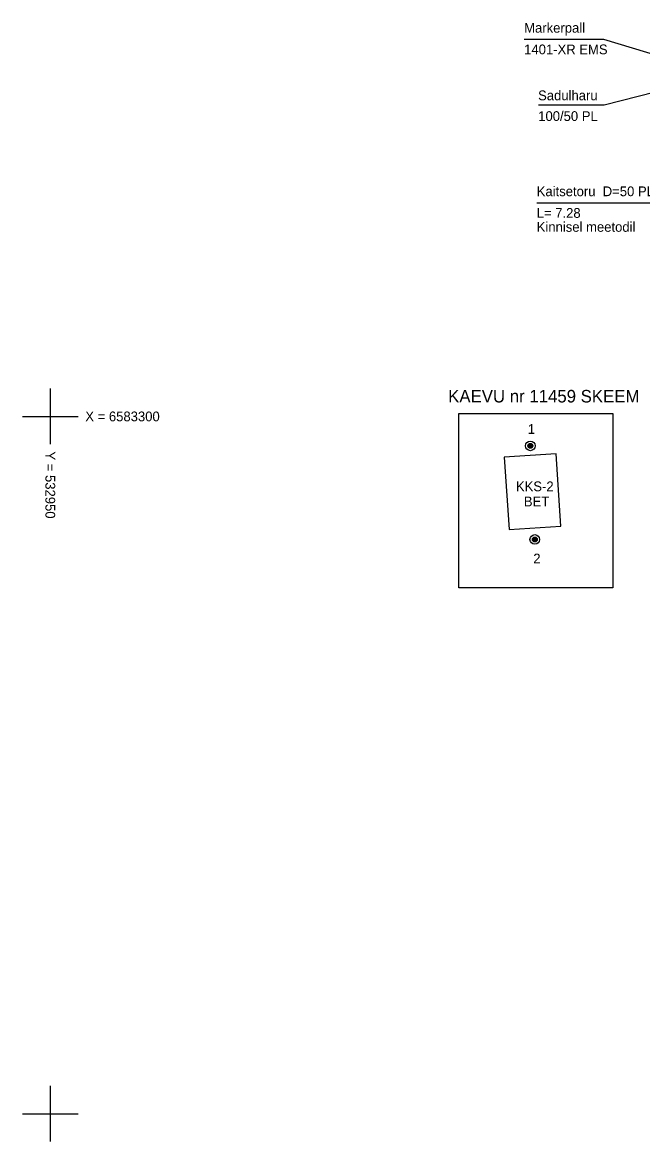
# Model space of a CAD drawing. Extents: x 532028 to 533559, y 6581810 to 6583914.
# Drawn here: x 532948 to 532992.5, y 6583248 to 6583328.3 of the extents above; entities that cross this region are included whole.
import ezdxf

# ---------------------------------------------------------------- set-up
doc = ezdxf.new("R2010")
doc.units = 0
for name, color, linetype in [('ABIJOONIS', 7, 'Continuous'), ('SITRASS', 7, 'Continuous'), ('VORK', 7, 'Continuous')]:
    doc.layers.add(name, color=color, linetype=linetype)

msp = doc.modelspace()

# ---------------------------------------------------------------- linework, layer by layer
at = {"layer": 'ABIJOONIS'}
for p, q in [((532984.251, 6583297.843), (532984.277, 6583297.989)), ((532984.264, 6583297.812), (532984.301, 6583298.019)), ((532984.278, 6583297.789), (532984.323, 6583298.033)), ((532984.293, 6583297.768), (532984.343, 6583298.044)), ((532984.31, 6583297.757), (532984.364, 6583298.055)), ((532984.326, 6583297.746), (532984.383, 6583298.058)), ((532984.343, 6583297.734), (532984.402, 6583298.059)), ((532984.361, 6583297.728), (532984.421, 6583298.061)), ((532984.379, 6583297.725), (532984.44, 6583298.061)), ((532984.397, 6583297.721), (532984.457, 6583298.055)), ((532984.415, 6583297.718), (532984.475, 6583298.049)), ((532984.434, 6583297.721), (532984.492, 6583298.043)), ((532984.453, 6583297.725), (532984.51, 6583298.034)), ((532984.473, 6583297.73), (532984.526, 6583298.019)), ((532984.493, 6583297.737), (532984.541, 6583298.004)), ((532984.515, 6583297.753), (532984.557, 6583297.989)), ((532984.536, 6583297.769), (532984.571, 6583297.96)), ((532984.561, 6583297.805), (532984.583, 6583297.922)), ((532984.612, 6583291.055), (532984.662, 6583291.331)), ((532984.629, 6583291.044), (532984.683, 6583291.341)), ((532984.645, 6583291.032), (532984.702, 6583291.345)), ((532984.662, 6583291.021), (532984.721, 6583291.346)), ((532984.68, 6583291.015), (532984.74, 6583291.347)), ((532984.698, 6583291.011), (532984.759, 6583291.348)), ((532984.716, 6583291.008), (532984.776, 6583291.342)), ((532984.734, 6583291.005), (532984.794, 6583291.335)), ((532984.753, 6583291.007), (532984.811, 6583291.329)), ((532984.57, 6583291.13), (532984.596, 6583291.276)), ((532984.583, 6583291.099), (532984.62, 6583291.306)), ((532984.597, 6583291.076), (532984.642, 6583291.32)), ((532984.772, 6583291.012), (532984.829, 6583291.321)), ((532984.792, 6583291.016), (532984.845, 6583291.306)), ((532984.812, 6583291.024), (532984.86, 6583291.291)), ((532984.834, 6583291.04), (532984.876, 6583291.276)), ((532984.855, 6583291.056), (532984.89, 6583291.246)), ((532984.88, 6583291.091), (532984.902, 6583291.209))]:
    msp.add_line(p, q, dxfattribs=at)
for points in [[(532979.278, 6583287.707), (532979.278, 6583300.221), (532990.32, 6583300.221), (532990.32, 6583287.707)], [(532982.542, 6583297.069), (532982.889, 6583291.881), (532986.601, 6583292.129), (532986.254, 6583297.318)]]:
    msp.add_lwpolyline(points, close=True, dxfattribs=at)
for centre, radius in [((532984.415, 6583297.89), 0.346), ((532984.415, 6583297.89), 0.173), ((532984.734, 6583291.177), 0.346), ((532984.734, 6583291.177), 0.173)]:
    msp.add_circle(centre, radius, dxfattribs=at)
at = {"layer": 'SITRASS'}
for points in [[(532998.139, 6583324.473), (532989.69, 6583327.017), (532983.97, 6583327.017)], [(532998.139, 6583324.473), (532989.712, 6583322.319), (532985.002, 6583322.319)], [(533003.323, 6583322.175), (532997.02, 6583315.291), (532984.87, 6583315.291)]]:
    msp.add_lwpolyline(points, dxfattribs=at)
at = {"layer": 'VORK'}
for p, q in [((532950, 6583302), (532950, 6583298)), ((532948, 6583300), (532952, 6583300)), ((532950, 6583252), (532950, 6583248)), ((532948, 6583250), (532952, 6583250))]:
    msp.add_line(p, q, dxfattribs=at)

# ---------------------------------------------------------------- texts
at = {"layer": 'ABIJOONIS'}
for s, height, p in [('KAEVU nr 11459 SKEEM', 0.9, (532978.523, 6583301)), ('1', 0.7, (532984.232, 6583298.749)), ('2', 0.7, (532984.623, 6583289.461))]:
    msp.add_text(s, height=height, rotation=360, dxfattribs=at).set_placement(p)
for s, p in [('KKS-2', (532983.378, 6583294.636)), ('BET', (532983.95, 6583293.552))]:
    msp.add_text(s, height=0.7, dxfattribs=at).set_placement(p)
at = {"layer": 'SITRASS'}
for s, p in [('Markerpall ', (532983.97, 6583327.517)), ('1401-XR EMS ', (532983.97, 6583325.967)), ('Sadulharu', (532984.969, 6583322.669)), ('100/50 PL', (532984.978, 6583321.186)), ('Kaitsetoru  D=50 PL 1250N', (532984.87, 6583315.791)), ('L= 7.28', (532984.87, 6583314.241)), ('Kinnisel meetodil', (532984.87, 6583313.241))]:
    msp.add_text(s, height=0.7, dxfattribs=at).set_placement(p)
at = {"layer": 'VORK'}
msp.add_text('X = 6583300', height=0.7, dxfattribs=at).set_placement((532952.51, 6583299.65))
msp.add_text('Y = 532950', height=0.7, rotation=270, dxfattribs=at).set_placement((532949.65, 6583297.49))

doc.saveas('drawing.dxf')
